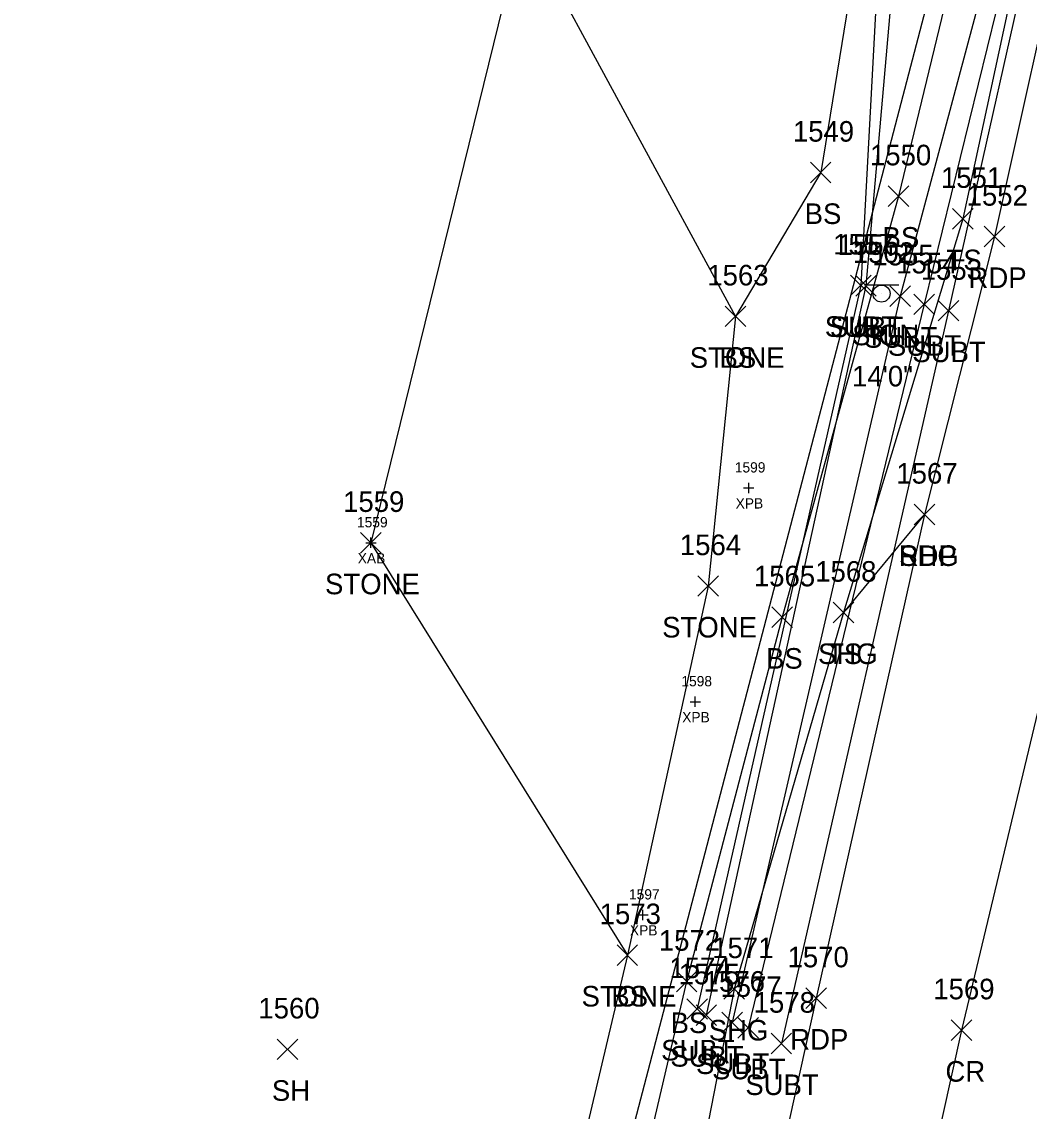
# Model space of a CAD drawing. Extents: x 1678863 to 1683592, y 407783 to 418211.
# Drawn here: x 1681175.7 to 1681273.6, y 417310.6 to 417416.4 of the extents above; entities that cross this region are included whole.
import ezdxf

# ---------------------------------------------------------------- set-up
doc = ezdxf.new("R2010")
doc.units = 0
for name, color, linetype in [('B_A', 7, 'Continuous'), ('B_I', 7, 'Continuous'), ('B_TIC', 7, 'Continuous'), ('BSUBM', 7, 'Continuous'), ('DCP', 7, 'Continuous'), ('L_A', 7, 'Continuous'), ('L_I', 7, 'Continuous'), ('L_TIC', 7, 'Continuous'), ('LASF', 7, 'Continuous'), ('LELB', 7, 'Continuous'), ('P_A', 7, 'Continuous'), ('P_I', 7, 'Continuous'), ('P_TIC', 7, 'Continuous'), ('PET', 7, 'Continuous'), ('PRC', 7, 'Continuous'), ('PSU', 7, 'Continuous'), ('S_A', 7, 'Continuous'), ('S_C', 7, 'Continuous'), ('S_I', 7, 'Continuous'), ('SSGN', 7, 'Continuous'), ('U_A', 7, 'Continuous'), ('U_I', 7, 'Continuous'), ('U_TIC', 7, 'Continuous'), ('UT', 7, 'Continuous')]:
    doc.layers.add(name, color=color, linetype=linetype)

msp = doc.modelspace()

# ---------------------------------------------------------------- linework, layer by layer
at = {"layer": 'B_TIC'}
for p, q in [((1681246.34, 417371.16), (1681246.42, 417371.16)), ((1681209.64, 417365.83), (1681209.72, 417365.83)), ((1681241.15, 417350.39), (1681241.22, 417350.39)), ((1681236.06, 417329.68), (1681236.14, 417329.68))]:
    msp.add_line(p, q, dxfattribs=at)
for points in [[(1681245.84, 417371.16), (1681246.84, 417371.16)], [(1681246.34, 417370.66), (1681246.34, 417371.66)], [(1681209.14, 417365.83), (1681210.14, 417365.83)], [(1681209.64, 417365.33), (1681209.64, 417366.33)], [(1681241.15, 417349.89), (1681241.15, 417350.89)], [(1681240.65, 417350.39), (1681241.65, 417350.39)], [(1681235.56, 417329.68), (1681236.56, 417329.68)], [(1681236.06, 417329.18), (1681236.06, 417330.18)]]:
    msp.add_lwpolyline(points, dxfattribs=at)
at = {"layer": 'BSUBM'}
msp.add_lwpolyline([(1681224.41, 417425.94), (1681209.64, 417365.83)], dxfattribs=at)
at = {"layer": 'DCP'}
msp.add_lwpolyline([(1681266.09, 417427.61), (1681191.86, 417143.6)], dxfattribs=at)
at = {"layer": 'L_TIC'}
for points in [[(1681252.33, 417400.8), (1681254.33, 417402.8)], [(1681254.33, 417400.8), (1681252.33, 417402.8)], [(1681259.9, 417398.5), (1681261.9, 417400.5)], [(1681261.9, 417398.5), (1681259.9, 417400.5)], [(1681266.14, 417396.31), (1681268.14, 417398.31)], [(1681268.14, 417396.31), (1681266.14, 417398.31)], [(1681244.06, 417386.83), (1681246.06, 417388.83)], [(1681246.06, 417386.83), (1681244.06, 417388.83)], [(1681244.06, 417386.83), (1681246.06, 417388.83)], [(1681246.06, 417386.83), (1681244.06, 417388.83)], [(1681208.64, 417364.83), (1681210.64, 417366.83)], [(1681210.64, 417364.83), (1681208.64, 417366.83)], [(1681241.39, 417360.63), (1681243.39, 417362.63)], [(1681243.39, 417360.63), (1681241.39, 417362.63)], [(1681248.58, 417357.6), (1681250.58, 417359.6)], [(1681250.58, 417357.6), (1681248.58, 417359.6)], [(1681254.54, 417358.05), (1681256.54, 417360.05)], [(1681256.54, 417358.05), (1681254.54, 417360.05)], [(1681233.55, 417324.78), (1681235.55, 417326.78)], [(1681235.55, 417324.78), (1681233.55, 417326.78)], [(1681233.55, 417324.78), (1681235.55, 417326.78)], [(1681235.55, 417324.78), (1681233.55, 417326.78)], [(1681233.55, 417324.78), (1681235.55, 417326.78)], [(1681235.55, 417324.78), (1681233.55, 417326.78)], [(1681239.31, 417322.2), (1681241.31, 417324.2)], [(1681241.31, 417322.2), (1681239.31, 417324.2)], [(1681200.53, 417315.62), (1681202.53, 417317.62)], [(1681202.53, 417315.62), (1681200.53, 417317.62)]]:
    msp.add_lwpolyline(points, dxfattribs=at)
at = {"layer": 'LASF'}
for points in [[(1681224.41, 417425.94), (1681245.06, 417387.83), (1681242.39, 417361.63), (1681234.55, 417325.78)], [(1681209.64, 417365.83), (1681234.55, 417325.78)]]:
    msp.add_lwpolyline(points, dxfattribs=at)
at = {"layer": 'LELB'}
for points in [[(1681289.57, 417521.31), (1681294.62, 417509.45), (1681283.32, 417464.87), (1681273.78, 417428.14), (1681267.14, 417397.31), (1681255.54, 417359.05)], [(1681257.61, 417428.09), (1681253.33, 417401.8), (1681245.06, 417387.83)], [(1681267.31, 417426.03), (1681260.9, 417399.5), (1681249.58, 417358.6), (1681240.31, 417323.2), (1681227.41, 417268.08), (1681222.89, 417241), (1681207.53, 417189.12), (1681197.87, 417155.68), (1681193.92, 417142.61), (1681187.71, 417132.19), (1681175.73, 417123.68)], [(1681234.55, 417325.78), (1681221.41, 417270.11), (1681214.95, 417246.15)]]:
    msp.add_lwpolyline(points, dxfattribs=at)
at = {"layer": 'P_TIC'}
for points in [[(1681269.21, 417394.58), (1681271.21, 417396.58)], [(1681271.21, 417394.58), (1681269.21, 417396.58)], [(1681262.42, 417367.58), (1681264.42, 417369.58)], [(1681264.42, 417367.58), (1681262.42, 417369.58)], [(1681262.42, 417367.58), (1681264.42, 417369.58)], [(1681264.42, 417367.58), (1681262.42, 417369.58)], [(1681254.54, 417358.05), (1681256.54, 417360.05)], [(1681256.54, 417358.05), (1681254.54, 417360.05)], [(1681243.92, 417321.48), (1681245.92, 417323.48)], [(1681245.92, 417321.48), (1681243.92, 417323.48)], [(1681251.88, 417320.59), (1681253.88, 417322.59)], [(1681253.88, 417320.59), (1681251.88, 417322.59)], [(1681266.02, 417317.48), (1681268.02, 417319.48)], [(1681268.02, 417317.48), (1681266.02, 417319.48)]]:
    msp.add_lwpolyline(points, dxfattribs=at)
at = {"layer": 'PET'}
msp.add_lwpolyline([(1681346.12, 417609.33), (1681331.88, 417587.88), (1681320.86, 417568.4), (1681310.53, 417546.33), (1681299.44, 417508.1), (1681295.29, 417494.53), (1681286.93, 417464.24), (1681277.38, 417427.8), (1681270.21, 417395.58), (1681263.42, 417368.58), (1681252.88, 417321.59), (1681240.32, 417264.66)], dxfattribs=at)
at = {"layer": 'PRC'}
msp.add_lwpolyline([(1681689.28, 417758.12), (1681644.72, 417757.55), (1681604.93, 417753.08), (1681563.91, 417744.25), (1681526.24, 417731.47), (1681503.63, 417720.81), (1681486.3, 417712.13), (1681462.37, 417697.78), (1681439.98, 417682.26), (1681419.65, 417665.87), (1681392.79, 417639.13), (1681372.86, 417615.48), (1681356.04, 417592.08), (1681338.97, 417563.39), (1681323.96, 417530.56), (1681315.3, 417508.31), (1681305.4, 417475.77), (1681297.72, 417448.3), (1681287.9, 417409.62), (1681275.84, 417355.43), (1681267.02, 417318.48), (1681254.6, 417262.47)], dxfattribs=at)
at = {"layer": 'PSU'}
msp.add_lwpolyline([(1681263.42, 417368.58), (1681255.54, 417359.05), (1681244.92, 417322.48), (1681234, 417266.48), (1681225.99, 417239.91), (1681212.43, 417188.49), (1681206.51, 417151.7), (1681200.94, 417136.38), (1681195.79, 417127.22), (1681184.29, 417117.03)], dxfattribs=at)
at = {"layer": 'SSGN'}
for p, q in [((1681257.59, 417390.88), (1681260.93, 417390.88)), ((1681259.24, 417390.04), (1681259.24, 417390.04))]:
    msp.add_line(p, q, dxfattribs=at)
msp.add_circle((1681259.24, 417390.04), 0.833, dxfattribs=at)
at = {"layer": 'U_TIC'}
for points in [[(1681256.23, 417389.84), (1681258.23, 417391.84)], [(1681258.23, 417389.84), (1681256.23, 417391.84)], [(1681256.73, 417389.8), (1681258.73, 417391.8)], [(1681258.73, 417389.8), (1681256.73, 417391.8)], [(1681260.04, 417388.78), (1681262.04, 417390.78)], [(1681262.04, 417388.78), (1681260.04, 417390.78)], [(1681262.37, 417388), (1681264.37, 417390)], [(1681264.37, 417388), (1681262.37, 417390)], [(1681264.74, 417387.38), (1681266.74, 417389.38)], [(1681266.74, 417387.38), (1681264.74, 417389.38)], [(1681240.33, 417319.54), (1681242.33, 417321.54)], [(1681242.33, 417319.54), (1681240.33, 417321.54)], [(1681241.22, 417318.94), (1681243.22, 417320.94)], [(1681243.22, 417318.94), (1681241.22, 417320.94)], [(1681243.72, 417318.22), (1681245.72, 417320.22)], [(1681245.72, 417318.22), (1681243.72, 417320.22)], [(1681245.28, 417317.71), (1681247.28, 417319.71)], [(1681247.28, 417317.71), (1681245.28, 417319.71)], [(1681248.51, 417316.18), (1681250.51, 417318.18)], [(1681250.51, 417316.18), (1681248.51, 417318.18)]]:
    msp.add_lwpolyline(points, dxfattribs=at)
at = {"layer": 'UT'}
for points in [[(1681381.64, 417894.86), (1681369.44, 417851.23), (1681362.77, 417839.77), (1681348.63, 417793.11), (1681339.41, 417740.3), (1681338.81, 417692.78), (1681334.81, 417671.92), (1681316.38, 417593.31), (1681294.76, 417500.63), (1681275.35, 417431.21), (1681265.74, 417388.38), (1681249.51, 417317.18)], [(1681286.24, 417503.67), (1681259.61, 417434.8), (1681257.23, 417390.84), (1681241.33, 417320.54)], [(1681287.55, 417503.63), (1681261.54, 417434.26), (1681257.73, 417390.8), (1681242.22, 417319.94)], [(1681291.38, 417502.73), (1681272.44, 417432.43), (1681261.04, 417389.78), (1681244.72, 417319.22)], [(1681293.34, 417501.36), (1681273.86, 417431.8), (1681263.37, 417389), (1681246.28, 417318.71)]]:
    msp.add_lwpolyline(points, dxfattribs=at)

# ---------------------------------------------------------------- texts
at = {"layer": 'B_A'}
for s, p in [('XPB', (1681245.07, 417369.16)), ('XAB', (1681208.36, 417363.83)), ('XPB', (1681239.88, 417348.39)), ('XPB', (1681234.8, 417327.68))]:
    msp.add_text(s, height=1, dxfattribs=at).set_placement(p)
at = {"layer": 'B_I'}
for s, p in [('1599', (1681244.99, 417372.66)), ('1559', (1681208.29, 417367.33)), ('1598', (1681239.8, 417351.89)), ('1597', (1681234.71, 417331.18))]:
    msp.add_text(s, height=1, dxfattribs=at).set_placement(p)
at = {"layer": 'L_A'}
for s, p in [('BS', (1681251.77, 417396.8)), ('BS', (1681259.34, 417394.5)), ('TS', (1681265.55, 417392.31)), ('STONE', (1681240.61, 417382.83)), ('BS', (1681243.5, 417382.83)), ('STONE', (1681205.18, 417360.83)), ('STONE', (1681237.93, 417356.63)), ('TS', (1681253.95, 417354.05)), ('BS', (1681248.02, 417353.6)), ('STONE', (1681230.1, 417320.78)), ('STONE', (1681230.1, 417320.78)), ('BS', (1681232.99, 417320.78)), ('BS', (1681238.75, 417318.2)), ('SH', (1681200.02, 417311.62))]:
    msp.add_text(s, height=2, dxfattribs=at).set_placement(p)
at = {"layer": 'L_I'}
for s, p in [('1549', (1681250.63, 417404.8)), ('1550', (1681258.12, 417402.5)), ('1551', (1681265.01, 417400.31)), ('1563', (1681242.32, 417390.83)), ('1563', (1681242.32, 417390.83)), ('1559', (1681206.94, 417368.83)), ('1564', (1681239.65, 417364.63)), ('1565', (1681246.84, 417361.6)), ('1568', (1681252.8, 417362.05)), ('1573', (1681231.86, 417328.78)), ('1573', (1681231.86, 417328.78)), ('1573', (1681231.86, 417328.78)), ('1572', (1681237.61, 417326.2)), ('1560', (1681198.71, 417319.62))]:
    msp.add_text(s, height=2, dxfattribs=at).set_placement(p)
at = {"layer": 'P_A'}
for s, p in [('RDP', (1681267.69, 417390.58)), ('SHG', (1681260.95, 417363.58)), ('RDP', (1681260.91, 417363.58)), ('SHG', (1681253.07, 417354.05)), ('SHG', (1681242.46, 417317.48)), ('RDP', (1681250.37, 417316.59)), ('CR', (1681265.45, 417313.48))]:
    msp.add_text(s, height=2, dxfattribs=at).set_placement(p)
at = {"layer": 'P_I'}
for s, p in [('1552', (1681267.51, 417398.58)), ('1567', (1681260.68, 417371.58)), ('1567', (1681260.68, 417371.58)), ('1568', (1681252.8, 417362.05)), ('1571', (1681242.8, 417325.48)), ('1570', (1681250.11, 417324.59)), ('1569', (1681264.27, 417321.48))]:
    msp.add_text(s, height=2, dxfattribs=at).set_placement(p)
at = {"layer": 'S_A'}
msp.add_text('SIGN', height=2, dxfattribs=at).set_placement((1681256.38, 417385.02))
at = {"layer": 'S_C'}
msp.add_text('14\'0"', height=2, dxfattribs=at).set_placement((1681256.37, 417381.02))
at = {"layer": 'S_I'}
msp.add_text('1502', height=2, dxfattribs=at).set_placement((1681256.45, 417393.02))
at = {"layer": 'U_A'}
for p in [(1681253.73, 417385.84), (1681254.22, 417385.8), (1681257.54, 417384.78), (1681259.86, 417384), (1681262.23, 417383.38), (1681237.83, 417315.54), (1681238.72, 417314.94), (1681241.22, 417314.22), (1681242.78, 417313.71), (1681246.01, 417312.18)]:
    msp.add_text('SUBT', height=2, dxfattribs=at).set_placement(p)
at = {"layer": 'U_I'}
for s, p in [('1557', (1681254.54, 417393.84)), ('1556', (1681254.98, 417393.8)), ('1555', (1681258.35, 417392.78)), ('1554', (1681260.67, 417392)), ('1553', (1681263.05, 417391.38)), ('1574', (1681238.64, 417323.54)), ('1575', (1681239.53, 417322.94)), ('1576', (1681241.97, 417322.22)), ('1577', (1681243.59, 417321.71)), ('1578', (1681246.82, 417320.18))]:
    msp.add_text(s, height=2, dxfattribs=at).set_placement(p)

doc.saveas('drawing.dxf')
